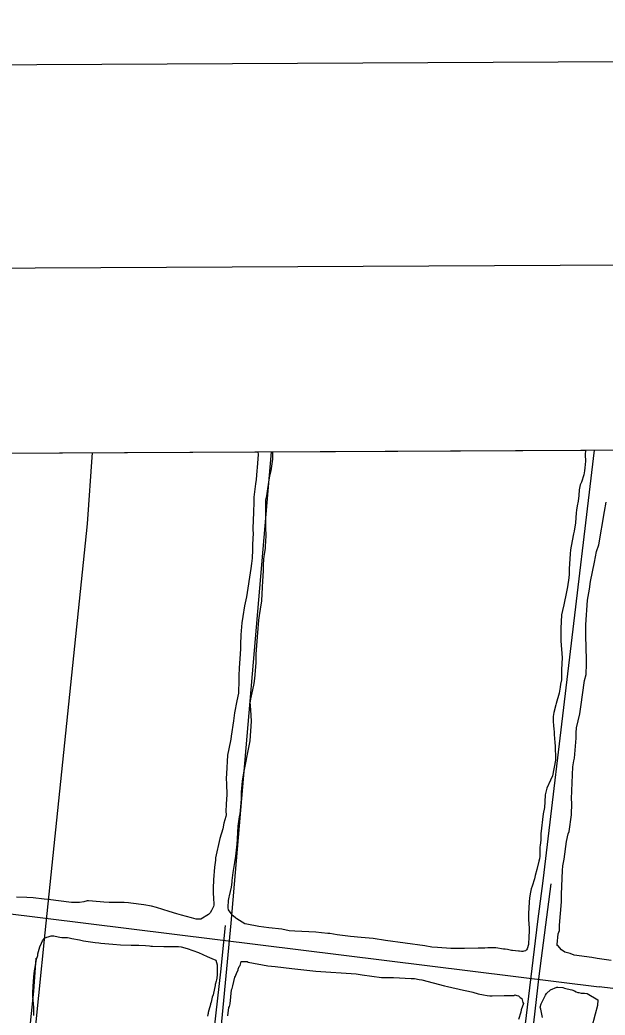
# Model space of a CAD drawing. Extents: x 3445503 to 3483459, y 540493 to 566012.
# Drawn here: x 3455652 to 3457450, y 562373 to 565429 of the extents above; entities that cross this region are included whole.
import ezdxf

# ---------------------------------------------------------------- set-up
doc = ezdxf.new("R2010")
doc.units = 0
for name, color, linetype in [('G-ANNO-NPLT', 7, 'Continuous'), ('V-ANNO-SYMB', 7, 'Continuous'), ('V-DTCH-CNTR', 7, 'Continuous'), ('V-GRID-FRAM', 7, 'Continuous'), ('V-SITE-VEGE', 7, 'Continuous'), ('V-TOPO-SHOR', 7, 'Continuous'), ('V-UTIL-LINE', 7, 'Continuous')]:
    doc.layers.add(name, color=color, linetype=linetype)

msp = doc.modelspace()

# ---------------------------------------------------------------- linework, layer by layer
at = {"layer": 'G-ANNO-NPLT'}
msp.add_lwpolyline([(3446209, 541076), (3482875.2, 541262.6), (3482752.2, 565429), (3446086, 565242.3)], close=True, dxfattribs=at)
at = {"layer": 'V-ANNO-SYMB'}
msp.add_lwpolyline([(3448956, 541715), (3482038.7, 541883.4), (3481922.1, 564799.7), (3448839.3, 564631.3), (3448956, 541715)], dxfattribs=at)
at = {"layer": 'V-DTCH-CNTR'}
for points in [[(3457148.1, 561588.2), (3457150.9, 561635.3), (3457176.5, 561849.1), (3457210.1, 562160.4), (3457247.9, 562492.6), (3457284.8, 562775.7)], [(3456196.6, 561771.3), (3456219.8, 562064.7), (3456269.8, 562506), (3456284.1, 562648.5)], [(3455619.8, 561776.3), (3455629.1, 561852.3), (3455651, 562010.4), (3455665.5, 562161.6), (3455694.6, 562446.1), (3455701.5, 562548.2)]]:
    msp.add_lwpolyline(points, dxfattribs=at)
at = {"layer": 'V-GRID-FRAM'}
msp.add_lwpolyline([(3449565.1, 564068.2), (3481202, 564229.3), (3481302.5, 546046.4), (3449649.7, 545885.3), (3449565.1, 564068.2)], dxfattribs=at)
at = {"layer": 'V-SITE-VEGE'}
for p, q in [((3454723.1, 564094.5), (3456383.4, 564102.9)), ((3456384, 564094.6), (3456381.5, 564054.2)), ((3456383.4, 564102.9), (3456384, 564094.6)), ((3456424.2, 564044.7), (3456429, 564080.3)), ((3456429, 564080.3), (3456429.2, 564096.6)), ((3456429.2, 564096.6), (3456429.4, 564103.1)), ((3456429.4, 564103.1), (3457390.7, 564108)), ((3457390.7, 564108), (3457389.6, 564093.1)), ((3457389.6, 564093.1), (3457389.8, 564074.2)), ((3456381.5, 564054.2), (3456380.3, 564044.1)), ((3457388.3, 564053.5), (3457386.7, 564044.3)), ((3457389.8, 564074.2), (3457388.3, 564053.5)), ((3456380.3, 564044.1), (3456378, 564017.2)), ((3456418.5, 564016.5), (3456420.1, 564027.9)), ((3456420.1, 564027.9), (3456424.2, 564044.7)), ((3457384.7, 564031.5), (3457378, 564009.9)), ((3457386.7, 564044.3), (3457384.7, 564031.5)), ((3456376, 564004), (3456372.8, 563979.8)), ((3456378, 564017.2), (3456376, 564004)), ((3456412, 563974.2), (3456418.5, 564016.5)), ((3457371.6, 563990.9), (3457370.8, 563985.6)), ((3457374.1, 564001.1), (3457371.6, 563990.9)), ((3457378, 564009.9), (3457374.1, 564001.1)), ((3456371.3, 563963.5), (3456370.6, 563953.9)), ((3456372.8, 563979.8), (3456371.3, 563963.5)), ((3456408.3, 563953.9), (3456410.8, 563968)), ((3456410.8, 563968), (3456412, 563974.2)), ((3457370.2, 563968.1), (3457367.3, 563950.9)), ((3457370.8, 563985.6), (3457370.2, 563968.1)), ((3456370.6, 563953.9), (3456369.8, 563911.2)), ((3456407.3, 563930.6), (3456408.3, 563953.9)), ((3456407.6, 563879.3), (3456407.3, 563930.6)), ((3457364.9, 563936.8), (3457362.5, 563923.1)), ((3457367.3, 563950.9), (3457364.9, 563936.8)), ((3457448.6, 563919.6), (3457453.5, 563947.8)), ((3456368.7, 563897.6), (3456368.3, 563862)), ((3456369.8, 563911.2), (3456368.7, 563897.6)), ((3457361.7, 563915.7), (3457359.9, 563884.4)), ((3457362.5, 563923.1), (3457361.7, 563915.7)), ((3457430.7, 563816.7), (3457448.6, 563919.6)), ((3456407.7, 563870.5), (3456407.6, 563879.3)), ((3456409, 563844.6), (3456407.7, 563870.5)), ((3457359.9, 563884.4), (3457355.4, 563858.5)), ((3456368.9, 563852.4), (3456367.2, 563818.5)), ((3456368.3, 563862), (3456368.9, 563852.4)), ((3456407.2, 563812), (3456409, 563844.6)), ((3457352.1, 563846.1), (3457343.9, 563802.1)), ((3457353.3, 563851), (3457352.1, 563846.1)), ((3457355.4, 563858.5), (3457353.3, 563851)), ((3456367.3, 563810.2), (3456366.9, 563801.8)), ((3456367.2, 563818.5), (3456367.3, 563810.2)), ((3456404.4, 563793.5), (3456406.4, 563807.2)), ((3456406.4, 563807.2), (3456407.2, 563812)), ((3457424.1, 563796.8), (3457430.7, 563816.7)), ((3456365.5, 563776.3), (3456365.2, 563767.5)), ((3456366.9, 563801.8), (3456365.5, 563776.3)), ((3456402, 563772.9), (3456402.4, 563781.7)), ((3456402.4, 563781.7), (3456404.4, 563793.5)), ((3457342.8, 563788.9), (3457340.3, 563743.2)), ((3457343.9, 563802.1), (3457342.8, 563788.9)), ((3457417.6, 563763.7), (3457424.1, 563796.8)), ((3456361.6, 563744.6), (3456348.3, 563657)), ((3456364, 563759.6), (3456361.6, 563744.6)), ((3456365.2, 563767.5), (3456364, 563759.6)), ((3456400.3, 563736.8), (3456401, 563754.8)), ((3456401, 563754.8), (3456402, 563772.9)), ((3457406.1, 563704), (3457417.6, 563763.7)), ((3456398.6, 563705.2), (3456400.3, 563736.8)), ((3457338.5, 563715.9), (3457334.9, 563688.2)), ((3457339.7, 563726.5), (3457338.5, 563715.9)), ((3457340.3, 563743.2), (3457339.7, 563726.5)), ((3456395.5, 563645.4), (3456397.1, 563686.7)), ((3456397.1, 563686.7), (3456398.6, 563705.2)), ((3457334.9, 563688.2), (3457332.1, 563672.3)), ((3457402.9, 563680.7), (3457406.1, 563704)), ((3456348.3, 563657), (3456342.5, 563629.7)), ((3457332.1, 563672.3), (3457323.8, 563632.7)), ((3457396.4, 563647.6), (3457402.9, 563680.7)), ((3456342.5, 563629.7), (3456336.8, 563596.7)), ((3456391.9, 563619), (3456395.5, 563645.4)), ((3457323.8, 563632.7), (3457319.7, 563615.5)), ((3457391.6, 563571.3), (3457396.4, 563647.6)), ((3456336.8, 563596.7), (3456334.5, 563577.3)), ((3456386.2, 563586), (3456388.2, 563599.6)), ((3456388.2, 563599.6), (3456391.9, 563619)), ((3457316.8, 563602.3), (3457314.7, 563559.6)), ((3457319.7, 563615.5), (3457316.8, 563602.3)), ((3456334.5, 563577.3), (3456331.4, 563540.8)), ((3456382.8, 563546.4), (3456386.2, 563586)), ((3457391.7, 563538.2), (3457391.6, 563571.3)), ((3456331.4, 563540.8), (3456330.1, 563511.4)), ((3456380.9, 563520.9), (3456382.1, 563534.1)), ((3456382.1, 563534.1), (3456382.8, 563546.4)), ((3457314.7, 563559.6), (3457314.5, 563542.9)), ((3457314.5, 563542.9), (3457314.8, 563522.7)), ((3457393.6, 563463.6), (3457391.7, 563538.2)), ((3456330.1, 563511.4), (3456330.3, 563497.8)), ((3456378, 563480.9), (3456380.9, 563520.9)), ((3457314.8, 563522.7), (3457319, 563470.5)), ((3456330.3, 563497.8), (3456327.6, 563467.4)), ((3456377.7, 563468.1), (3456378, 563480.9)), ((3457319, 563470.5), (3457316, 563434)), ((3456325.8, 563439.7), (3456324.8, 563414.7)), ((3456327.6, 563467.4), (3456325.8, 563439.7)), ((3456374.1, 563406.1), (3456377.9, 563454.5)), ((3456377.9, 563454.5), (3456377.7, 563468.1)), ((3457392.1, 563418.8), (3457393.6, 563452)), ((3457393.6, 563452), (3457393.6, 563463.6)), ((3456324.8, 563414.7), (3456324.6, 563401.5)), ((3457316, 563434), (3457316.2, 563419.5)), ((3457316.2, 563419.5), (3457316, 563402.4)), ((3457387.2, 563400.6), (3457392.1, 563418.8)), ((3456324.6, 563396.7), (3456323.7, 563367.6)), ((3456324.6, 563401.5), (3456324.6, 563396.7)), ((3456367.6, 563371.3), (3456371.7, 563391.6)), ((3456371.7, 563391.6), (3456374.1, 563406.1)), ((3457312.8, 563380.4), (3457309.6, 563361.4)), ((3457313.6, 563389.2), (3457312.8, 563380.4)), ((3457316, 563402.4), (3457313.6, 563389.2)), ((3457375.8, 563319.3), (3457387.2, 563400.6)), ((3456323.8, 563361.5), (3456318.9, 563337.7)), ((3456323.7, 563367.6), (3456323.3, 563365)), ((3456323.3, 563365), (3456323.8, 563361.5)), ((3456361.4, 563344), (3456367.6, 563371.3)), ((3457309.6, 563361.4), (3457300.3, 563330.1)), ((3456318.9, 563337.7), (3456311.5, 563300.7)), ((3456359.3, 563333.9), (3456360.2, 563336.5)), ((3456361.8, 563310.6), (3456359.3, 563333.9)), ((3456360.2, 563336.5), (3456361.4, 563344)), ((3457298.6, 563325.3), (3457292.8, 563302.3)), ((3457300.3, 563330.1), (3457298.6, 563325.3)), ((3457372.6, 563297.7), (3457375.8, 563319.3)), ((3456311.5, 563300.7), (3456308.3, 563276.9)), ((3456364.1, 563276), (3456361.8, 563310.6)), ((3457291.2, 563289.6), (3457290.6, 563273.8)), ((3457292.8, 563302.3), (3457291.2, 563289.6)), ((3457362.7, 563254.6), (3457372.6, 563297.7)), ((3456308.3, 563276.9), (3456301, 563229.4)), ((3456359.6, 563214.8), (3456364.1, 563276)), ((3457290.6, 563273.8), (3457291.6, 563262.8)), ((3457291.6, 563262.8), (3457292.7, 563249.6)), ((3457361.1, 563239.7), (3457362.7, 563254.6)), ((3456301, 563229.4), (3456299.8, 563220.2)), ((3457292.7, 563249.6), (3457293.6, 563243.9)), ((3457293.6, 563243.9), (3457294.2, 563234.7)), ((3457294.2, 563234.7), (3457296.3, 563210.1)), ((3457361.2, 563223.1), (3457361.1, 563239.7)), ((3456299.8, 563220.2), (3456293.6, 563190.6)), ((3456341.6, 563122.3), (3456355.5, 563194.6)), ((3456355.5, 563194.6), (3456359.6, 563214.8)), ((3457296.3, 563210.1), (3457296.9, 563198.3)), ((3457296.9, 563198.3), (3457296.9, 563193.5)), ((3457296.9, 563193.5), (3457298.2, 563165.4)), ((3457356.4, 563161.8), (3457361.2, 563223.1)), ((3456290, 563170.8), (3456286.4, 563113.7)), ((3456293.6, 563190.6), (3456290, 563170.8)), ((3457298.2, 563165.4), (3457297.9, 563156.1)), ((3457297.9, 563156.1), (3457288.4, 563108.1)), ((3457346.8, 563037.4), (3457351.5, 563135.2)), ((3457351.5, 563135.2), (3457354.8, 563153.5)), ((3457354.8, 563153.5), (3457356.4, 563161.8)), ((3456286.4, 563113.7), (3456286.1, 563100.5)), ((3456336.3, 563091.5), (3456337.9, 563104.3)), ((3456337.9, 563104.3), (3456341.6, 563122.3)), ((3457288.4, 563108.1), (3457282.9, 563094.4)), ((3456286.1, 563100.5), (3456286.8, 563081.6)), ((3456286.8, 563081.6), (3456287.7, 563050.4)), ((3456333.3, 563057.6), (3456336.3, 563091.5)), ((3457282.9, 563094.4), (3457271, 563069.7)), ((3456287.7, 563050.4), (3456286.6, 563035)), ((3456333, 563046.7), (3456333.3, 563057.6)), ((3456333.1, 563036.1), (3456333, 563046.7)), ((3457266, 563049.4), (3457265.4, 563027.4)), ((3457271, 563069.7), (3457266, 563049.4)), ((3456285.4, 563021.4), (3456284.5, 562996.8)), ((3456286.6, 563035), (3456285.4, 563021.4)), ((3456330.1, 563000.9), (3456333.1, 563036.1)), ((3457263.9, 563010.7), (3457260.6, 562990.9)), ((3457265.4, 563027.4), (3457263.9, 563010.7)), ((3457348.5, 563024.2), (3457346.8, 563037.4)), ((3457347, 562987.7), (3457348.5, 563024.2)), ((3456284.6, 562983.2), (3456279.2, 562962)), ((3456284.5, 562996.8), (3456285.4, 562989.8)), ((3456285.5, 562987.6), (3456284.6, 562983.2)), ((3456285.4, 562989.8), (3456285.5, 562987.6)), ((3456323.6, 562960), (3456326.8, 562982)), ((3456326.8, 562982), (3456328.5, 562990.8)), ((3456328.5, 562990.8), (3456330.1, 563000.9)), ((3457260.6, 562990.9), (3457252.7, 562929.3)), ((3457340.5, 562936.3), (3457347, 562987.7)), ((3456279.2, 562962), (3456275.5, 562944.8)), ((3456321.2, 562914.3), (3456322.8, 562953.4)), ((3456322.8, 562953.4), (3456323.6, 562960)), ((3456275.5, 562944.8), (3456266.7, 562915.3)), ((3457252.7, 562929.3), (3457253.4, 562911.3)), ((3457332.3, 562906.4), (3457337.2, 562929.7)), ((3457337.2, 562929.7), (3457340.5, 562936.3)), ((3456266.7, 562915.3), (3456253.5, 562855.4)), ((3456315.3, 562860.6), (3456319.6, 562898)), ((3456319.6, 562898), (3456321.2, 562914.3)), ((3457250.5, 562893.7), (3457250.2, 562890.1)), ((3457250.2, 562890.1), (3457250.2, 562887.5)), ((3457253.4, 562911.3), (3457250.5, 562893.7)), ((3457324.2, 562851.7), (3457332.3, 562906.4)), ((3456312.1, 562841.7), (3456315.3, 562860.6)), ((3457249.7, 562860.7), (3457248.9, 562853.2)), ((3457250.2, 562887.5), (3457249.7, 562860.7)), ((3456250.3, 562827.6), (3456247.3, 562788.5)), ((3456252.7, 562849.2), (3456250.3, 562827.6)), ((3456253.5, 562855.4), (3456252.7, 562849.2)), ((3456307.2, 562811.3), (3456310, 562828.9)), ((3456310, 562828.9), (3456312.1, 562841.7)), ((3457247.3, 562845.3), (3457240.6, 562820.2)), ((3457248.9, 562853.2), (3457247.3, 562845.3)), ((3457319.3, 562816.9), (3457320.9, 562831.8)), ((3457320.9, 562831.8), (3457324.2, 562851.7)), ((3456304, 562786.2), (3456307.2, 562811.3)), ((3457236, 562802.1), (3457233.1, 562791.5)), ((3457240.6, 562820.2), (3457236, 562802.1)), ((3457316.2, 562743.9), (3457319.3, 562816.9)), ((3456247, 562782.8), (3456246.3, 562768.3)), ((3456246.3, 562768.3), (3456246.4, 562763.9)), ((3456247.3, 562788.5), (3456247, 562782.8)), ((3456296.3, 562738.7), (3456302.1, 562765.5)), ((3456302.1, 562765.5), (3456304.1, 562780.9)), ((3456304.1, 562780.9), (3456304, 562786.2)), ((3457225.9, 562769), (3457223.4, 562760.6)), ((3457233.1, 562791.5), (3457225.9, 562769)), ((3455673.1, 562734.5), (3455641.4, 562735.4)), ((3456246.4, 562763.9), (3456246.2, 562744.1)), ((3456246.2, 562744.1), (3456246.8, 562735.3)), ((3456246.8, 562735.3), (3456247.3, 562729.2)), ((3456293.5, 562725), (3456295.5, 562735.6)), ((3456295.5, 562735.6), (3456296.3, 562738.7)), ((3457220.9, 562750.9), (3457218, 562733.3)), ((3457223.4, 562760.6), (3457220.9, 562750.9)), ((3457316.3, 562720.7), (3457316.2, 562743.9)), ((3455692.4, 562733), (3455673.1, 562734.5)), ((3455726.3, 562729.1), (3455692.4, 562733)), ((3455739, 562727.5), (3455726.3, 562729.1)), ((3455810.3, 562719.2), (3455739, 562727.5)), ((3455835.4, 562718.7), (3455810.3, 562719.2)), ((3455848.1, 562720.6), (3455835.4, 562718.7)), ((3455858.6, 562723.8), (3455848.1, 562720.6)), ((3455863, 562723.9), (3455858.6, 562723.8)), ((3455874.9, 562722.8), (3455863, 562723.9)), ((3455910, 562720.2), (3455874.9, 562722.8)), ((3455926.7, 562719.1), (3455910, 562720.2)), ((3455933.3, 562719.2), (3455926.7, 562719.1)), ((3455972.4, 562718.8), (3455933.3, 562719.2)), ((3455985.6, 562717.7), (3455972.4, 562718.8)), ((3455992.7, 562716.9), (3455985.6, 562717.7)), ((3456033.2, 562711.3), (3455992.7, 562716.9)), ((3456056.5, 562707.2), (3456033.2, 562711.3)), ((3456071.5, 562703.5), (3456056.5, 562707.2)), ((3456247.1, 562706.8), (3456240.7, 562694)), ((3456248, 562710.8), (3456247.1, 562706.8)), ((3456247.3, 562729.2), (3456248.3, 562716.5)), ((3456248.3, 562716.5), (3456248, 562710.8)), ((3456292, 562704.3), (3456293.5, 562725)), ((3457216.9, 562719.7), (3457215.2, 562685)), ((3457218, 562733.3), (3457216.9, 562719.7)), ((3457309.9, 562649.4), (3457316.3, 562720.7)), ((3456110.7, 562691.3), (3456071.5, 562703.5)), ((3456134.1, 562684.1), (3456110.7, 562691.3)), ((3456148.2, 562679.5), (3456134.1, 562684.1)), ((3456179.1, 562672), (3456148.2, 562679.5)), ((3456231.2, 562681.5), (3456207.7, 562668)), ((3456236.9, 562687.3), (3456231.2, 562681.5)), ((3456240.7, 562694), (3456236.9, 562687.3)), ((3456292.5, 562702.1), (3456292, 562704.3)), ((3456293.4, 562696.4), (3456292.5, 562702.1)), ((3456304.2, 562681.2), (3456293.4, 562696.4)), ((3456307.3, 562678.2), (3456304.2, 562681.2)), ((3456315.7, 562670.8), (3456307.3, 562678.2)), ((3457215.2, 562685), (3457215.5, 562666.1)), ((3456193.7, 562667.8), (3456179.1, 562672)), ((3456207.7, 562668), (3456193.7, 562667.8)), ((3456318.8, 562668.2), (3456315.7, 562670.8)), ((3456343.6, 562653.2), (3456318.8, 562668.2)), ((3456348.9, 562652), (3456343.6, 562653.2)), ((3456386.4, 562644.6), (3456348.9, 562652)), ((3456401.3, 562642.6), (3456386.4, 562644.6)), ((3457215.5, 562666.1), (3457216.7, 562640.2)), ((3457309.9, 562632.9), (3457309.9, 562649.4)), ((3456417.2, 562640.6), (3456401.3, 562642.6)), ((3456457.2, 562636.8), (3456417.2, 562640.6)), ((3456479.7, 562631.4), (3456457.2, 562636.8)), ((3456496.8, 562630.7), (3456479.7, 562631.4)), ((3456561.4, 562628.1), (3456496.8, 562630.7)), ((3456578.6, 562625.2), (3456561.4, 562628.1)), ((3456598.4, 562623.8), (3456578.6, 562625.2)), ((3456604.1, 562623.8), (3456598.4, 562623.8)), ((3456627.5, 562619.8), (3456604.1, 562623.8)), ((3456667.9, 562614.6), (3456627.5, 562619.8)), ((3456700.5, 562611.1), (3456667.9, 562614.6)), ((3457216.7, 562640.2), (3457215.9, 562603.7)), ((3457303.4, 562589.8), (3457306.6, 562622.9)), ((3457306.6, 562622.9), (3457309.9, 562632.9)), ((3456737.4, 562607.7), (3456700.5, 562611.1)), ((3456775.7, 562601.6), (3456737.4, 562607.7)), ((3456896.3, 562585.7), (3456775.7, 562601.6)), ((3456917.5, 562581.6), (3456896.3, 562585.7)), ((3457214.8, 562589.6), (3457210.5, 562576.8)), ((3457215.5, 562599.7), (3457214.8, 562589.6)), ((3457215.9, 562603.7), (3457215.5, 562599.7)), ((3457301.7, 562588.1), (3457303.4, 562589.8)), ((3457305.1, 562586.4), (3457301.7, 562588.1)), ((3457316.7, 562573.2), (3457305.1, 562586.4)), ((3456935.5, 562580.5), (3456917.5, 562581.6)), ((3456976.8, 562577.6), (3456935.5, 562580.5)), ((3457001, 562577), (3456976.8, 562577.6)), ((3457018.1, 562577.3), (3457001, 562577)), ((3457060.3, 562578.7), (3457018.1, 562577.3)), ((3457080.9, 562578.6), (3457060.3, 562578.7)), ((3457090.1, 562579.6), (3457080.9, 562578.6)), ((3457105.1, 562579.3), (3457090.1, 562579.6)), ((3457109.5, 562579.8), (3457105.1, 562579.3)), ((3457114.7, 562579), (3457109.5, 562579.8)), ((3457138.5, 562575.8), (3457114.7, 562579)), ((3457143.3, 562575.5), (3457138.5, 562575.8)), ((3457150.8, 562574.7), (3457143.3, 562575.5)), ((3457163.2, 562571.8), (3457150.8, 562574.7)), ((3457165.8, 562570.9), (3457163.2, 562571.8)), ((3457183.8, 562569), (3457165.8, 562570.9)), ((3457186.9, 562569), (3457183.8, 562569)), ((3457193.1, 562568.2), (3457186.9, 562569)), ((3457197.5, 562568.7), (3457193.1, 562568.2)), ((3457200.5, 562569.2), (3457197.5, 562568.7)), ((3457206.2, 562570.6), (3457200.5, 562569.2)), ((3457209.3, 562573.7), (3457206.2, 562570.6)), ((3457210.5, 562576.8), (3457209.3, 562573.7)), ((3457326.7, 562566.6), (3457316.7, 562573.2)), ((3457343.3, 562561.7), (3457326.7, 562566.6)), ((3457354.9, 562556.8), (3457343.3, 562561.7)), ((3457409.6, 562550.3), (3457354.9, 562556.8)), ((3457426.2, 562547), (3457409.6, 562550.3)), ((3457469.3, 562540.5), (3457426.2, 562547))]:
    msp.add_line(p, q, dxfattribs=at)
for points in [[(3455695.2, 562371.5), (3455695, 562382), (3455694.4, 562394.8), (3455693.4, 562408.8), (3455692.2, 562429), (3455691.6, 562441.7), (3455693.1, 562461.1), (3455694.4, 562490.1), (3455695.6, 562500.6), (3455698, 562515.2), (3455698.4, 562519.6), (3455703.4, 562544.2), (3455706.7, 562556.1), (3455707.5, 562560.6), (3455713.4, 562582.6), (3455718, 562593.6), (3455721.9, 562600.7), (3455727.9, 562609.6), (3455734.5, 562612.3), (3455738.9, 562613.7), (3455748.5, 562616), (3455756.4, 562616.1), (3455769.2, 562613.2), (3455774.9, 562612), (3455781.1, 562611.6), (3455798.2, 562611.4), (3455803.5, 562610.6), (3455811.8, 562608.5), (3455834.8, 562603.6), (3455847.1, 562601.1), (3455883.6, 562595.9), (3455894.6, 562594.8), (3455900.3, 562594), (3455937.3, 562590.5), (3455961.5, 562589.1), (3455994, 562588.2), (3456008.5, 562588), (3456017.7, 562587.2), (3456037.9, 562586.2), (3456049.8, 562585.5), (3456054.2, 562584.6), (3456059.1, 562584.3), (3456094.7, 562583.4), (3456099.5, 562583.5), (3456113.5, 562584.1), (3456139, 562584.1), (3456147.4, 562582.4), (3456166.3, 562577.4), (3456200.8, 562565.1), (3456227.7, 562553.2), (3456241.9, 562546.8), (3456253.8, 562541.3)], [(3456253.8, 562541.3), (3456258.4, 562527.3), (3456258, 562526.8), (3456258, 562524.6), (3456258.2, 562510.6), (3456257.8, 562507.9), (3456258.3, 562505.3), (3456258.3, 562499.6), (3456257.9, 562497.4), (3456256.8, 562486.8), (3456256, 562481.6), (3456255.1, 562477.6), (3456252.2, 562466.6), (3456251.8, 562463.9), (3456249.7, 562454.7), (3456246.1, 562435.3), (3456243.1, 562427.8), (3456239.8, 562412.8), (3456238.1, 562407.9), (3456238.1, 562405.8), (3456233.1, 562388.1), (3456231, 562380.6), (3456230.6, 562378), (3456229.3, 562374.4), (3456228.5, 562369.6)], [(3456291.3, 562371.2), (3456294.5, 562396.1), (3456296.2, 562399.4), (3456297.8, 562407.7), (3456302.6, 562450.8), (3456304.3, 562454.2), (3456305.9, 562462.4), (3456312.5, 562489), (3456314.1, 562492.3), (3456319.1, 562503.9), (3456322.4, 562510.6), (3456322.3, 562513.9), (3456325.6, 562522.2), (3456328.9, 562525.5), (3456330.6, 562533.8), (3456332.2, 562537.1), (3456333.9, 562537.1), (3456350.4, 562537.2), (3456353.8, 562535.5), (3456413.5, 562524.1), (3456436.7, 562522.5), (3456488.1, 562516), (3456561, 562508), (3456685.4, 562500.1), (3456703.6, 562496.8), (3456763.3, 562488.7), (3456799.8, 562488.8), (3456854.5, 562485.6), (3456864.5, 562485.7), (3456879.4, 562482.4), (3456887.7, 562480.8), (3456957.3, 562462.7), (3456965.6, 562461.1), (3457015.4, 562449.7), (3457030.3, 562446.4), (3457043.6, 562443.1), (3457060.2, 562438.2), (3457076.8, 562434.9), (3457088.4, 562433.3), (3457096.7, 562431.7), (3457103.3, 562431.7), (3457139.8, 562433.5), (3457171.3, 562433.5), (3457172.9, 562435.2), (3457179.5, 562433.6), (3457184.5, 562431.9), (3457189.5, 562427), (3457194.5, 562423.7), (3457197.8, 562412.1), (3457199.5, 562408.8), (3457192.9, 562388.9), (3457191.3, 562382.2), (3457184.7, 562359)], [(3457257.7, 562365.8), (3457254.3, 562385.7), (3457252.6, 562390.7), (3457250.9, 562397.3), (3457254.2, 562407.3), (3457267.4, 562433.8), (3457270.7, 562438.8), (3457282.3, 562450.5), (3457302.1, 562458.8), (3457305.4, 562458.8), (3457320.4, 562457.2), (3457325.3, 562455.6), (3457333.6, 562453.9), (3457348.6, 562450.7), (3457356.9, 562447.4), (3457361.9, 562444.1), (3457366.8, 562442.4), (3457370.1, 562442.4), (3457376.8, 562440.8), (3457386.7, 562440.8), (3457395, 562439.2), (3457428.2, 562419.4), (3457426.6, 562402.8), (3457420.1, 562376.3), (3457408.6, 562333.1)]]:
    msp.add_lwpolyline(points, dxfattribs=at)
at = {"layer": 'V-TOPO-SHOR'}
for p, q in [((3456301.4, 562655.2), (3456425.7, 564103.1)), ((3457260.6, 562785.2), (3457418, 564108.2))]:
    msp.add_line(p, q, dxfattribs=at)
for points in [[(3455729.4, 562625.4), (3455859.8, 563881.1), (3455875.2, 564100.3)], [(3457125.7, 561661.5), (3457153.1, 561889.4), (3457201.9, 562312.6), (3457244, 562660.3), (3457260.6, 562785.2)], [(3456213.9, 561768), (3456245.4, 562067.1), (3456274.5, 562374.6), (3456301.4, 562655.2)], [(3455669.7, 561837.2), (3455662.6, 561846.6), (3455659.1, 561858.2), (3455690.7, 562241.2), (3455729.4, 562625.4)]]:
    msp.add_lwpolyline(points, dxfattribs=at)
at = {"layer": 'V-UTIL-LINE'}
for points in [[(3454595.4, 562808.2), (3455598.2, 562686.5), (3457431.9, 562460.1)], [(3462834.8, 561803.5), (3457431.9, 562460.1)]]:
    msp.add_lwpolyline(points, dxfattribs=at)

doc.saveas('drawing.dxf')
